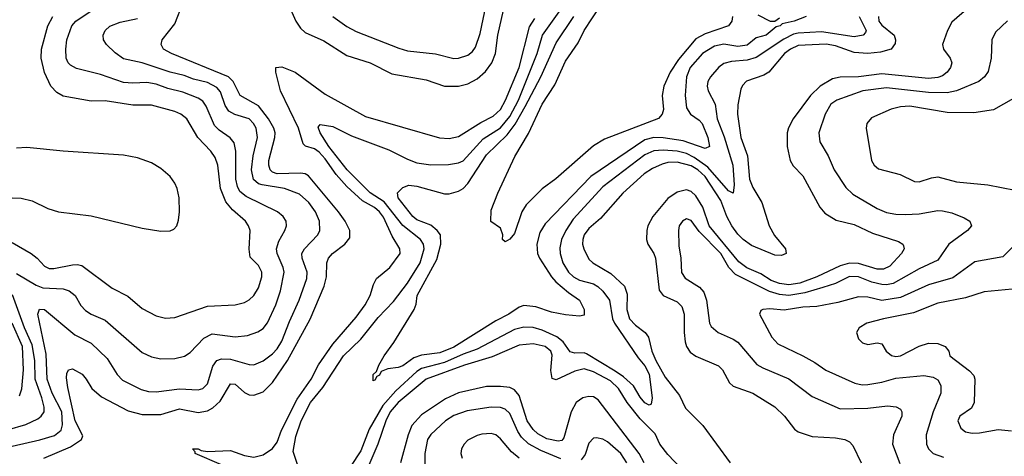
# Model space of a CAD drawing. Header units: inches. Extents: x 1308407 to 1441228, y 959628 to 1036311.
# Tile 407 of 656: x 1364263 to 1368496, y 1021258 to 1023136. Entities that reach past the tile are written whole.
import ezdxf

# ---------------------------------------------------------------- set-up
doc = ezdxf.new("R2010")
doc.units = ezdxf.units.IN
doc.header["$MEASUREMENT"] = 0
doc.layers.add('B3062', color=7, linetype='Continuous')

msp = doc.modelspace()

# ---------------------------------------------------------------- linework, layer by layer
at = {"layer": 'B3062', "color": 5}
for points, elevation in [([(1365609.1, 1023149.1), (1365670, 1023106.8), (1365710, 1023085.1), (1365893.1, 1023013.1), (1365930, 1023002), (1366050, 1022988.8), (1366130, 1022969.4), (1366150, 1022970.1), (1366190, 1022984.2), (1366210, 1022999.7), (1366222.6, 1023017.4), (1366243.2, 1023076.8), (1366286.8, 1023290)], 2640), ([(1364250, 1022044.6), (1364334.5, 1021994.5), (1364363.1, 1021983.1), (1364450, 1021978.6), (1364476.1, 1021970), (1364501.5, 1021950), (1364526, 1021906), (1364545.3, 1021885.3), (1364570, 1021869.5), (1364630, 1021843.7), (1364790, 1021703.8), (1364830, 1021686), (1364870, 1021677.1), (1364930, 1021679.4), (1364971.7, 1021688.3), (1364996.2, 1021703.8), (1365054.2, 1021765.8), (1365090, 1021784.7), (1365190, 1021771.4), (1365241.8, 1021778.2), (1365287.2, 1021792.8), (1365310, 1021807.6), (1365328.1, 1021831.9), (1365363.9, 1021910), (1365383.9, 1021970), (1365399.9, 1022050), (1365396, 1022070), (1365369.9, 1022130), (1365367.3, 1022150), (1365376.7, 1022183.3), (1365403.2, 1022230), (1365409.8, 1022250), (1365408.1, 1022270), (1365396.5, 1022290), (1365372.1, 1022310), (1365236.1, 1022376.1), (1365210, 1022397.6), (1365199, 1022419), (1365191.7, 1022450), (1365192.9, 1022570), (1365185.8, 1022605.8), (1365168.3, 1022628.3), (1365120.7, 1022660.7), (1365100.5, 1022680.5), (1365064.1, 1022764.1), (1365050, 1022785.4), (1365030, 1022798.7), (1364964.4, 1022824.4), (1364899.6, 1022839.6), (1364850, 1022858.9), (1364810, 1022866.4), (1364750, 1022862.5), (1364710, 1022865.5), (1364610, 1022900.5), (1364506.8, 1022926.8), (1364480.8, 1022940.8), (1364470.9, 1022950.9), (1364463.4, 1022970), (1364461.1, 1023010), (1364466.1, 1023050), (1364487.9, 1023110), (1364504.7, 1023130), (1364627, 1023213)], 2660), ([(1364366.9, 1021250), (1364481.8, 1021298.2), (1364529.2, 1021330), (1364534.1, 1021345.9), (1364501.5, 1021410), (1364470, 1021554.5), (1364464.3, 1021595.7), (1364465.7, 1021614.3), (1364473.2, 1021630), (1364490, 1021633.7), (1364531.1, 1021611.1), (1364549.2, 1021590), (1364572.9, 1021550), (1364614.2, 1021514.3), (1364730, 1021453.8), (1364790, 1021437.9), (1364870, 1021438.1), (1364950, 1021461.8), (1365030, 1021446.6), (1365070, 1021454.3), (1365092.9, 1021467.1), (1365124.7, 1021495.3), (1365170, 1021570.2), (1365190, 1021567.8), (1365230, 1021532.2), (1365250, 1021522.1), (1365270, 1021521.3), (1365310, 1021535.6), (1365350, 1021574.8), (1365413.9, 1021670), (1365511.9, 1021848.1), (1365571.5, 1021990), (1365581.5, 1022030), (1365583.7, 1022090), (1365590.5, 1022110), (1365608.5, 1022130), (1365661.3, 1022170), (1365682.1, 1022197.9), (1365682.5, 1022230), (1365661.9, 1022270), (1365633.6, 1022310), (1365504, 1022464), (1365490, 1022473.6), (1365470, 1022476.1), (1365370, 1022473), (1365350, 1022480.4), (1365339.7, 1022490), (1365333.5, 1022510), (1365333.8, 1022530), (1365359.6, 1022630), (1365360.9, 1022650), (1365355.9, 1022670), (1365333.2, 1022710), (1365290, 1022766), (1365211.1, 1022810), (1365181.5, 1022870), (1365161, 1022890), (1364915.1, 1022990), (1364881.1, 1023010), (1364871.1, 1023030), (1364875.1, 1023050), (1364930, 1023118), (1364965.9, 1023210)], 2620), ([(1365414.7, 1023210), (1365450.8, 1023130), (1365470, 1023100.2), (1365490, 1023080.5), (1365570, 1023045.5), (1365670, 1022982.4), (1365770, 1022950.1), (1365863.3, 1022903.3), (1366010, 1022877.9), (1366090, 1022850.1), (1366150, 1022850.1), (1366190, 1022860.1), (1366230, 1022881.6), (1366266.3, 1022913.7), (1366293.3, 1022950), (1366308, 1022990), (1366318.2, 1023070), (1366342.5, 1023177.5)], 2620), ([(1365461.2, 1021210), (1365438.7, 1021278.7), (1365450, 1021343.8), (1365473.5, 1021410), (1365512.9, 1021490), (1365566.7, 1021553.3), (1365654.7, 1021690), (1365730, 1021761.5), (1365804.3, 1021855.7), (1365870, 1021924.2), (1365930, 1022002.2), (1365985.4, 1022090), (1366002.3, 1022150), (1365998.9, 1022170), (1365986.8, 1022190), (1365910, 1022250.3), (1365830, 1022352.6), (1365770, 1022391.4), (1365671.3, 1022490), (1365592.8, 1022590), (1365555.1, 1022650), (1365545.6, 1022674.4), (1365554.5, 1022685.5), (1365610, 1022676.8), (1365690, 1022636.4), (1365850, 1022575.8), (1365930, 1022535.6), (1365970, 1022520.7), (1366030, 1022511.7), (1366106.4, 1022513.6), (1366150, 1022520.4), (1366170, 1022529), (1366256.2, 1022623.8), (1366330, 1022671), (1366370, 1022719.3), (1366408.2, 1022790), (1366487.8, 1022990), (1366511.4, 1023070), (1366582.8, 1023170)], 2560), ([(1367326.9, 1023150), (1367325, 1023130), (1367310, 1023109.9), (1367210, 1023075.4), (1367170, 1023053.3), (1367095.4, 1022964.6), (1367059, 1022910), (1367032.5, 1022850), (1367025.9, 1022810), (1367030.9, 1022749.1), (1367025.2, 1022730), (1367010, 1022711.2), (1366777.9, 1022622.1), (1366730, 1022593), (1366568.6, 1022451.4), (1366510, 1022408), (1366439.9, 1022340.1), (1366421.2, 1022310), (1366390, 1022216.2), (1366370, 1022192), (1366350, 1022181.2), (1366339, 1022190), (1366339.5, 1022210), (1366330, 1022239), (1366288.6, 1022268.6), (1366290, 1022316.3), (1366318.2, 1022390), (1366392, 1022548), (1366450, 1022646.4), (1366510, 1022773), (1366563.9, 1022856.1), (1366610, 1022957), (1366663.6, 1023036.4), (1366690, 1023090.2), (1366760.9, 1023199.1)], 2520), ([(1368345.2, 1023190), (1368270, 1023125.7), (1368251.8, 1023090), (1368231.1, 1023030), (1368235, 1023010), (1368263.2, 1022970), (1368270.1, 1022950), (1368265, 1022930), (1368250.8, 1022910), (1368230, 1022894), (1368210, 1022887.1), (1368170, 1022883.7), (1367970, 1022903.1), (1367870, 1022889.9), (1367790, 1022889.1), (1367758, 1022882), (1367704.6, 1022850), (1367662.6, 1022810), (1367587.8, 1022710), (1367568.6, 1022671.4), (1367563.3, 1022650), (1367563.3, 1022590), (1367575.9, 1022530), (1367587.8, 1022507.8), (1367630, 1022464.7), (1367703, 1022330), (1367724, 1022304), (1367773.7, 1022273.7), (1367850, 1022254.5), (1367930, 1022218.5), (1368041.4, 1022181.4), (1368060.3, 1022170), (1368062.8, 1022162.8), (1368065.2, 1022150), (1368054.2, 1022130), (1368003.6, 1022076.4), (1367977.4, 1022062.6), (1367950, 1022062.4), (1367870, 1022087.9), (1367830, 1022088.2), (1367790, 1022077.6), (1367690.6, 1022029.4), (1367617.3, 1022002.7), (1367570, 1021995), (1367530, 1022001), (1367494.5, 1022014.5), (1367450, 1022042.6), (1367388.8, 1022068.8), (1367354.5, 1022094.5), (1367227.6, 1022250), (1367199.5, 1022330), (1367170, 1022378), (1367150, 1022396.9), (1367130, 1022404), (1367090, 1022394.7), (1367050, 1022366.8), (1366985.1, 1022290), (1366964, 1022250), (1366958.7, 1022230), (1366957.4, 1022190), (1366963.3, 1022170), (1366988.9, 1022130), (1366996.4, 1022110), (1367012.4, 1021972.4), (1367030.1, 1021950.1), (1367090, 1021922.1), (1367110, 1021902.7), (1367119.1, 1021870), (1367119.4, 1021790), (1367124.6, 1021750), (1367130.1, 1021730), (1367145.8, 1021705.8), (1367169.3, 1021689.3), (1367267.3, 1021647.3), (1367285.2, 1021630), (1367314.6, 1021574.6), (1367330, 1021560.2), (1367414.6, 1021530), (1367510, 1021470.2), (1367551.2, 1021430), (1367594.4, 1021374.4), (1367610, 1021362.6), (1367670, 1021342.7), (1367770, 1021336.8), (1367810.2, 1021330.2), (1367830, 1021320.3), (1367844.5, 1021304.5), (1367881.3, 1021230)], 2620), ([(1364230, 1022177.3), (1364312.9, 1022130), (1364338.7, 1022110), (1364370, 1022075.7), (1364390, 1022066.1), (1364410, 1022065.4), (1364490, 1022082.2), (1364510, 1022083.6), (1364530, 1022078.8), (1364661.3, 1021981.3), (1364727.3, 1021947.3), (1364790, 1021894.2), (1364850, 1021862.6), (1364890, 1021852.1), (1364930, 1021854.7), (1365070, 1021903.7), (1365190, 1021910.2), (1365230, 1021919.8), (1365250, 1021930.9), (1365269.9, 1021950), (1365290, 1021982), (1365304.5, 1022030), (1365303.4, 1022050), (1365290, 1022078.2), (1365254, 1022114), (1365249.1, 1022149.1), (1365253.2, 1022230), (1365247, 1022250), (1365233.6, 1022270), (1365178.2, 1022318.2), (1365150, 1022353), (1365126.7, 1022410), (1365114.3, 1022510), (1365103, 1022543), (1365084.9, 1022570), (1365028.7, 1022628.7), (1364981.4, 1022710), (1364955.8, 1022730), (1364930, 1022741.8), (1364830, 1022768.8), (1364750, 1022768.4), (1364630, 1022787.7), (1364570, 1022785.3), (1364450, 1022807.5), (1364422.9, 1022822.9), (1364397, 1022850), (1364370, 1022909.6), (1364355.8, 1022970), (1364356.9, 1023010), (1364384.6, 1023110), (1364405.9, 1023150)], 2680), ([(1364230, 1021302.3), (1364350, 1021328.5), (1364412.6, 1021347.4), (1364441, 1021370), (1364447.3, 1021392.7), (1364444.5, 1021450), (1364402.9, 1021530), (1364381.8, 1021590), (1364377, 1021697), (1364341, 1021870), (1364348.6, 1021891.4), (1364370.3, 1021890), (1364500.6, 1021780.6), (1364570, 1021745.1), (1364639.4, 1021679.4), (1364682.3, 1021610), (1364705.7, 1021585.7), (1364784.8, 1021544.8), (1364816.6, 1021536.6), (1364850, 1021534.8), (1364950, 1021548.5), (1365030, 1021544.3), (1365049.9, 1021550.1), (1365071.1, 1021570), (1365094.1, 1021645.9), (1365110, 1021670.1), (1365130, 1021677.6), (1365170, 1021675.7), (1365250, 1021652.5), (1365270, 1021651.5), (1365310, 1021668.8), (1365350, 1021698.7), (1365370, 1021720.1), (1365390, 1021753), (1365422.3, 1021837.7), (1365464.5, 1021930), (1365497.7, 1022022.3), (1365499.5, 1022050), (1365477, 1022110), (1365476.4, 1022130), (1365487.9, 1022150), (1365545, 1022210), (1365553.7, 1022230), (1365551.6, 1022270), (1365534.5, 1022310), (1365506.6, 1022350), (1365465.8, 1022385.8), (1365401.3, 1022410), (1365305.1, 1022425.1), (1365289.9, 1022430), (1365268.6, 1022448.6), (1365259.9, 1022490), (1365267.1, 1022550), (1365285.1, 1022630), (1365279, 1022670), (1365268.7, 1022690), (1365249.5, 1022709.5), (1365187.9, 1022727.9), (1365162.7, 1022742.7), (1365147, 1022767), (1365126.3, 1022826.3), (1365110, 1022844.3), (1365070, 1022865.2), (1365010, 1022880.1), (1364970, 1022896.7), (1364910, 1022910.3), (1364790, 1022950.7), (1364710, 1022967.5), (1364673.3, 1022993.3), (1364636.8, 1023030), (1364623.5, 1023050), (1364622.2, 1023070), (1364629.8, 1023090), (1364651.2, 1023108.8), (1364694.5, 1023125.5), (1364770, 1023140.6)], 2640), ([(1365130, 1021221.7), (1365016.9, 1021270), (1365017.7, 1021277.7), (1365006.6, 1021290), (1365029.9, 1021290.1), (1365043.1, 1021283.1), (1365070, 1021278.6), (1365170, 1021282.6), (1365230, 1021261.2), (1365270, 1021255), (1365310, 1021264.7), (1365350, 1021291.7), (1365370, 1021319.2), (1365388.8, 1021370), (1365456.1, 1021503.9), (1365516.6, 1021590), (1365548.4, 1021651.6), (1365610, 1021740.7), (1365710, 1021856.1), (1365748.9, 1021910), (1365769.9, 1021950), (1365783.6, 1021996.4), (1365796.9, 1022023.1), (1365855, 1022070), (1365898.5, 1022130), (1365898, 1022150), (1365864.9, 1022204.9), (1365827.1, 1022287.1), (1365810.2, 1022310), (1365788.1, 1022328.1), (1365736.7, 1022356.7), (1365670, 1022418.8), (1365623.6, 1022470), (1365576.9, 1022536.9), (1365550, 1022566.8), (1365530, 1022579.9), (1365491.6, 1022591.6), (1365482.3, 1022602.3), (1365461.6, 1022670), (1365384.8, 1022830), (1365364.5, 1022910), (1365364.7, 1022930), (1365390, 1022932.8), (1365448, 1022910), (1365576.1, 1022816.1), (1365750, 1022719.3), (1366068.1, 1022628.1), (1366110, 1022625.5), (1366150, 1022634.1), (1366245.6, 1022694.4), (1366298.9, 1022721.1), (1366330, 1022750.1), (1366351.8, 1022790), (1366411, 1022930), (1366455.2, 1023104.8), (1366478.1, 1023141.9)], 2580), ([(1367872, 1023150), (1367901.8, 1023090), (1367898.8, 1023081.2), (1367890, 1023069.2), (1367850, 1023061.7), (1367710, 1023083.4), (1367610, 1023078.4), (1367590, 1023073.5), (1367547.9, 1023052.1), (1367430, 1022974), (1367390, 1022961.5), (1367323.7, 1022956.3), (1367290, 1022947.5), (1367268.8, 1022931.2), (1367233.7, 1022890), (1367221.7, 1022870), (1367218.6, 1022850), (1367223.5, 1022830), (1367252.5, 1022772.5), (1367261.9, 1022710), (1367291.8, 1022631.8), (1367329.7, 1022510), (1367334.8, 1022425.2), (1367330, 1022389.8), (1367310, 1022399.9), (1367221.9, 1022501.9), (1367163.5, 1022543.5), (1367130, 1022560.1), (1367090, 1022570.2), (1367030, 1022575.1), (1366990, 1022571.9), (1366950, 1022554.1), (1366770, 1022417.1), (1366642.6, 1022277.4), (1366611, 1022230), (1366592.5, 1022190), (1366585.5, 1022154.5), (1366586, 1022130), (1366598, 1022090), (1366622.3, 1022050), (1366644.2, 1022030), (1366670, 1022016.1), (1366730, 1021999.4), (1366749.1, 1021989.1), (1366770, 1021968.7), (1366798.4, 1021930), (1366811.9, 1021850), (1366821, 1021830), (1366921.6, 1021681.6), (1366950, 1021647.3), (1366970, 1021611.8), (1366981.7, 1021510), (1366978.2, 1021481.8), (1366970, 1021477.7), (1366950, 1021488.5), (1366930, 1021512.4), (1366901.4, 1021561.4), (1366859.3, 1021599.3), (1366823.8, 1021623.8), (1366699.4, 1021699.4), (1366690, 1021703.4), (1366650, 1021702.1), (1366630, 1021707.5), (1366599.3, 1021750), (1366571.9, 1021771.9), (1366510, 1021800.1), (1366470, 1021812.1), (1366430, 1021813.7), (1366390, 1021803.1), (1366230, 1021718.8), (1366170, 1021697.3), (1366090, 1021661), (1365990, 1021635.5), (1365970, 1021622.2), (1365879.7, 1021540.3), (1365823.7, 1021476.3), (1365765.2, 1021374.8), (1365730, 1021282.2), (1365685.9, 1021214.1)], 2560), ([(1367643.7, 1023150), (1367593, 1023130), (1367541.4, 1023118.6), (1367532.4, 1023110), (1367514.9, 1023105.1), (1367472.7, 1023070), (1367430, 1023058.7), (1367390, 1023025.8), (1367350, 1023020.5), (1367290, 1023031.2), (1367250, 1023021.5), (1367198.3, 1022990), (1367145.1, 1022930), (1367129.7, 1022890), (1367124.8, 1022810), (1367130, 1022756.5), (1367147.4, 1022730), (1367184.4, 1022704.4), (1367196.6, 1022690), (1367222.1, 1022630), (1367228.5, 1022590), (1367210, 1022582.7), (1367115.6, 1022615.6), (1367030, 1022627.3), (1366990, 1022629.2), (1366950, 1022619), (1366718.5, 1022461.5), (1366521.6, 1022258.4), (1366499.9, 1022220.1), (1366485.7, 1022170), (1366489.6, 1022130.4), (1366497.5, 1022110), (1366549.5, 1022029.5), (1366568.4, 1022008.4), (1366621.9, 1021961.9), (1366669.2, 1021930), (1366690.2, 1021890), (1366690, 1021865.2), (1366670, 1021860.4), (1366610, 1021866.2), (1366550, 1021878.6), (1366481.6, 1021901.6), (1366430, 1021906.5), (1366410, 1021899.6), (1366366, 1021870), (1366310, 1021840.3), (1366130, 1021727.6), (1366070, 1021702.9), (1365990, 1021693.1), (1365957.8, 1021682.2), (1365910, 1021646.7), (1365890, 1021639.6), (1365845.1, 1021634.9), (1365817.7, 1021622.3), (1365810, 1021606.3), (1365798.8, 1021601.2), (1365790, 1021585.2), (1365783.1, 1021583.1), (1365783, 1021610), (1365797.4, 1021622.6), (1365806.8, 1021650), (1365829.9, 1021690.1), (1365871.8, 1021748.2), (1365958.4, 1021890), (1365967.3, 1021912.7), (1365971.6, 1021950), (1366056.1, 1022103.9), (1366074.2, 1022170), (1366071.6, 1022210), (1366058.2, 1022230), (1366030, 1022252.5), (1365970, 1022275.7), (1365952.9, 1022290), (1365889.9, 1022370), (1365888, 1022392), (1365910, 1022414), (1365935.6, 1022424.4), (1365970, 1022420.2), (1366090, 1022386.8), (1366110, 1022386.4), (1366150, 1022397.8), (1366170, 1022409.5), (1366190, 1022430.8), (1366270, 1022554.4), (1366359.3, 1022640.7), (1366392.8, 1022687.2), (1366436.9, 1022763.1), (1366504.1, 1022890), (1366570, 1023036.3), (1366645.7, 1023150)], 2540), ([(1367954.7, 1023150), (1367956.1, 1023130), (1367970, 1023112.2), (1368022, 1023070), (1368028.9, 1023050), (1368026.6, 1023033.4), (1368010.1, 1023009.9), (1367963.4, 1022996.6), (1367909.8, 1022990.2), (1367850, 1022995.3), (1367770, 1023023), (1367730, 1023031.2), (1367610, 1023025), (1367577.6, 1023010), (1367551.6, 1022990), (1367483.2, 1022910), (1367462.1, 1022897.9), (1367387.7, 1022872.3), (1367370, 1022853.3), (1367363.2, 1022836.8), (1367350.1, 1022770), (1367348.5, 1022730), (1367362.8, 1022630), (1367391.4, 1022550), (1367401, 1022450), (1367414.6, 1022414.6), (1367453.4, 1022350), (1367485.4, 1022250), (1367508.2, 1022208.2), (1367555.8, 1022150), (1367558.9, 1022130), (1367538.4, 1022121.6), (1367510, 1022122.6), (1367410, 1022165.4), (1367374.1, 1022190), (1367350, 1022214.1), (1367324.8, 1022250), (1367303.4, 1022290), (1367278, 1022358), (1367210, 1022461.5), (1367178.4, 1022490), (1367150, 1022507.1), (1367090, 1022522.8), (1367050, 1022521.2), (1367025.2, 1022514.8), (1366983.3, 1022496.7), (1366947.2, 1022472.8), (1366855.7, 1022390), (1366759.5, 1022280.5), (1366710, 1022238.1), (1366690.1, 1022210), (1366683.6, 1022190), (1366682.9, 1022170), (1366688.4, 1022150), (1366710, 1022106), (1366726.9, 1022090), (1366805, 1022044.9), (1366863.4, 1021990), (1366875.4, 1021955.4), (1366872.7, 1021890), (1366885.2, 1021850), (1366910, 1021821.9), (1366951.5, 1021790), (1366967, 1021770), (1366980.2, 1021710), (1366997.6, 1021670), (1367038.3, 1021598.3), (1367100.2, 1021520.2), (1367125.1, 1021465.1), (1367200.7, 1021390), (1367317.6, 1021230)], 2580), ([(1368510, 1023131.2), (1368458.2, 1023081.8), (1368442.9, 1023050), (1368439.3, 1022970), (1368426.5, 1022913.5), (1368411.3, 1022890), (1368386, 1022870), (1368290.1, 1022829.9), (1368250, 1022820.8), (1368170, 1022822.9), (1367990, 1022842.9), (1367887.6, 1022830), (1367776.4, 1022790), (1367750, 1022772.1), (1367725.5, 1022730), (1367698.8, 1022650), (1367702.6, 1022610), (1367739.3, 1022550), (1367764.3, 1022490), (1367814.6, 1022414.6), (1367845.4, 1022385.4), (1367950, 1022324.2), (1367990, 1022307.1), (1368030, 1022298.9), (1368070, 1022298.2), (1368130, 1022300.9), (1368210, 1022315), (1368230, 1022313.5), (1368270, 1022305), (1368324.1, 1022284.1), (1368348.5, 1022270), (1368355.3, 1022250), (1368338.3, 1022230), (1368257.4, 1022170), (1368210, 1022102.1), (1368130, 1022064.2), (1368018.5, 1022001.5), (1367990, 1021995.3), (1367970, 1021996.3), (1367927.1, 1022007.1), (1367870, 1022029.5), (1367830, 1022031.3), (1367770, 1022001.3), (1367716.4, 1021983.6), (1367638.7, 1021961.3), (1367570, 1021950.4), (1367530, 1021953.9), (1367486.2, 1021966.2), (1367340, 1022040), (1367311.2, 1022070), (1367277.1, 1022130), (1367184.4, 1022224.4), (1367150, 1022272.4), (1367130, 1022278.9), (1367112.2, 1022270), (1367098.8, 1022250), (1367095.6, 1022230), (1367096.8, 1022163.2), (1367105.4, 1022110), (1367108.6, 1022048.6), (1367123.6, 1022023.6), (1367186.2, 1021986.2), (1367204.4, 1021964.4), (1367215.3, 1021930), (1367229.4, 1021830), (1367236.3, 1021816.3), (1367266, 1021790), (1367330, 1021762.3), (1367350, 1021748.4), (1367432.7, 1021652.7), (1367458, 1021638), (1367570, 1021591.4), (1367670, 1021515.5), (1367790, 1021461.5), (1367910, 1021465.2), (1367994.6, 1021474.6), (1368031.5, 1021471.5), (1368050, 1021461.3), (1368056.2, 1021450), (1368055, 1021430), (1368019.8, 1021350), (1368015, 1021310), (1368047.4, 1021227.4)], 2640), ([(1367436.8, 1023156.8), (1367490, 1023130.4), (1367510, 1023130.4), (1367530, 1023144)], 2540), ([(1368578.2, 1022821.8), (1368450, 1022748.2), (1368364.9, 1022735.1), (1368250, 1022736.7), (1368090, 1022764.6), (1368050, 1022761.7), (1368010, 1022750.5), (1367925.9, 1022714.1), (1367905.2, 1022690), (1367902, 1022670), (1367924.7, 1022530), (1367936.9, 1022510), (1367955.2, 1022495.2), (1368048, 1022470), (1368110, 1022440.3), (1368130, 1022439), (1368183.6, 1022456.4), (1368210, 1022459.6), (1368290, 1022438.8), (1368426, 1022426), (1368542.9, 1022402.9)], 2660), ([(1364230, 1022369.5), (1364270, 1022368.8), (1364316.3, 1022356.3), (1364384.4, 1022324.4), (1364430, 1022310.2), (1364570, 1022292.4), (1364790, 1022238.7), (1364870, 1022226.9), (1364910, 1022227.8), (1364925.3, 1022234.7), (1364938.3, 1022250), (1364946.5, 1022273.5), (1364950.6, 1022309.4), (1364948.5, 1022370), (1364939.5, 1022410), (1364930, 1022433.5), (1364910, 1022461.2), (1364870, 1022496.2), (1364830, 1022520.6), (1364770, 1022541.9), (1364710, 1022553.1), (1364449.9, 1022569.9), (1364293.5, 1022586.5), (1364250, 1022583.4)], 2720), ([(1368530, 1022156.8), (1368490, 1022116.5), (1368370, 1022094.5), (1368274.3, 1022025.7), (1368170, 1021996), (1368050, 1021940.5), (1367970, 1021927.8), (1367910, 1021942), (1367870, 1021943.4), (1367780.5, 1021919.5), (1367690, 1021902.3), (1367630, 1021898.9), (1367550, 1021886.6), (1367487.8, 1021892.2), (1367458, 1021890), (1367450, 1021885.2), (1367444.2, 1021870), (1367497.1, 1021770), (1367522.4, 1021742.4), (1367630.6, 1021690.6), (1367681.9, 1021661.9), (1367728.7, 1021628.7), (1367853.3, 1021573.3), (1367885.7, 1021565.7), (1367910, 1021566.9), (1367970, 1021577.2), (1368030, 1021594.7), (1368150, 1021605.5), (1368190, 1021597.8), (1368210, 1021586.9), (1368223.2, 1021563.2), (1368223.8, 1021530), (1368190.1, 1021450), (1368160.5, 1021350), (1368161.4, 1021310), (1368169.6, 1021289.6), (1368190.3, 1021270), (1368234.3, 1021254.3)], 2660), ([(1368530, 1021977.3), (1368410, 1021966), (1368330, 1021939.6), (1368210, 1021917.3), (1368105.5, 1021874.5), (1367977.3, 1021850), (1367905.5, 1021830), (1367872.7, 1021810), (1367861.3, 1021790), (1367870, 1021763), (1367886.5, 1021746.5), (1367910, 1021739), (1367950, 1021746.3), (1367970, 1021742), (1367987.9, 1021710), (1368011.8, 1021691.8), (1368030, 1021687.7), (1368050, 1021690.7), (1368130, 1021732.2), (1368170, 1021744.5), (1368210, 1021743.2), (1368242, 1021730), (1368257.3, 1021710), (1368262.4, 1021690), (1368346.3, 1021626.3), (1368365, 1021605), (1368370.2, 1021590), (1368366.9, 1021490), (1368354.8, 1021465.2), (1368305, 1021430), (1368296.8, 1021410), (1368310, 1021379.6), (1368330, 1021363.8), (1368357.7, 1021357.7), (1368390, 1021358.3), (1368470, 1021373.3), (1368526.9, 1021366.9)], 2680), ([(1364210, 1021371.4), (1364290, 1021394.7), (1364341, 1021419), (1364355.9, 1021430), (1364368.6, 1021450), (1364368.5, 1021470), (1364358.8, 1021510), (1364330.2, 1021590), (1364327.9, 1021670), (1364316.8, 1021736.8), (1364283.5, 1021810), (1364231.9, 1021951.9)], 2660), ([(1364261.6, 1021518.4), (1364271.9, 1021548.1), (1364279, 1021630), (1364274.6, 1021730), (1364230, 1021830)], 2680), ([(1367135.6, 1021175.6), (1367050, 1021266.1), (1367015.1, 1021310), (1366995, 1021355), (1366930, 1021419.7), (1366875.3, 1021490), (1366837.7, 1021550), (1366802.6, 1021582.6), (1366730, 1021622), (1366690, 1021634.1), (1366650, 1021623.9), (1366570, 1021586.7), (1366553, 1021593), (1366547, 1021627), (1366552.8, 1021692.8), (1366546.9, 1021710), (1366521.6, 1021730), (1366470, 1021742.3), (1366410, 1021735.5), (1366293.9, 1021686.1), (1366174.8, 1021650), (1366010.1, 1021590), (1365890.5, 1021489.5), (1365856.5, 1021450), (1365836.5, 1021410), (1365802.5, 1021310), (1365760.5, 1021210)], 2580), ([(1366947.3, 1021230), (1366926.3, 1021270), (1366750, 1021501.6), (1366730, 1021513.4), (1366710, 1021515.2), (1366684.7, 1021510), (1366656.1, 1021490), (1366634.6, 1021450), (1366602.3, 1021337.7), (1366593.4, 1021326.6), (1366577.4, 1021322.6), (1366530, 1021333.6), (1366490, 1021355.2), (1366470, 1021373), (1366444.9, 1021410), (1366410, 1021519.1), (1366390, 1021544.3), (1366370, 1021553.4), (1366330, 1021558.5), (1366270, 1021558.1), (1366150, 1021530.6), (1366094.1, 1021505.9), (1365990, 1021437), (1365949.4, 1021390.6), (1365932.6, 1021350), (1365900.5, 1021230)], 2620), ([(1366590, 1021246.9), (1366503.2, 1021283.2), (1366450, 1021311.9), (1366420.9, 1021340.9), (1366404.6, 1021364.6), (1366370, 1021441.9), (1366350, 1021460.2), (1366330, 1021468.3), (1366290, 1021469.9), (1366186.7, 1021453.3), (1366130, 1021433.9), (1366093.4, 1021410), (1366030, 1021352.4), (1366016.8, 1021330), (1366004.8, 1021270), (1366004.2, 1021210)], 2640), ([(1366410.6, 1021250.6), (1366377.9, 1021277.9), (1366330, 1021333.5), (1366309.5, 1021350), (1366290, 1021355.8), (1366250, 1021352.6), (1366230, 1021348.2), (1366190, 1021327.4), (1366173.6, 1021310), (1366162.8, 1021290), (1366159.7, 1021270), (1366165.8, 1021250)], 2660), ([(1366873.7, 1021230), (1366847.3, 1021270), (1366790, 1021319.8), (1366770, 1021332.4), (1366742.4, 1021337.6), (1366730, 1021336), (1366710, 1021315.1), (1366693.8, 1021266.2), (1366676.7, 1021243.3)], 2640)]:
    msp.add_lwpolyline(points, dxfattribs=dict(at, elevation=elevation))

doc.saveas('drawing.dxf')
